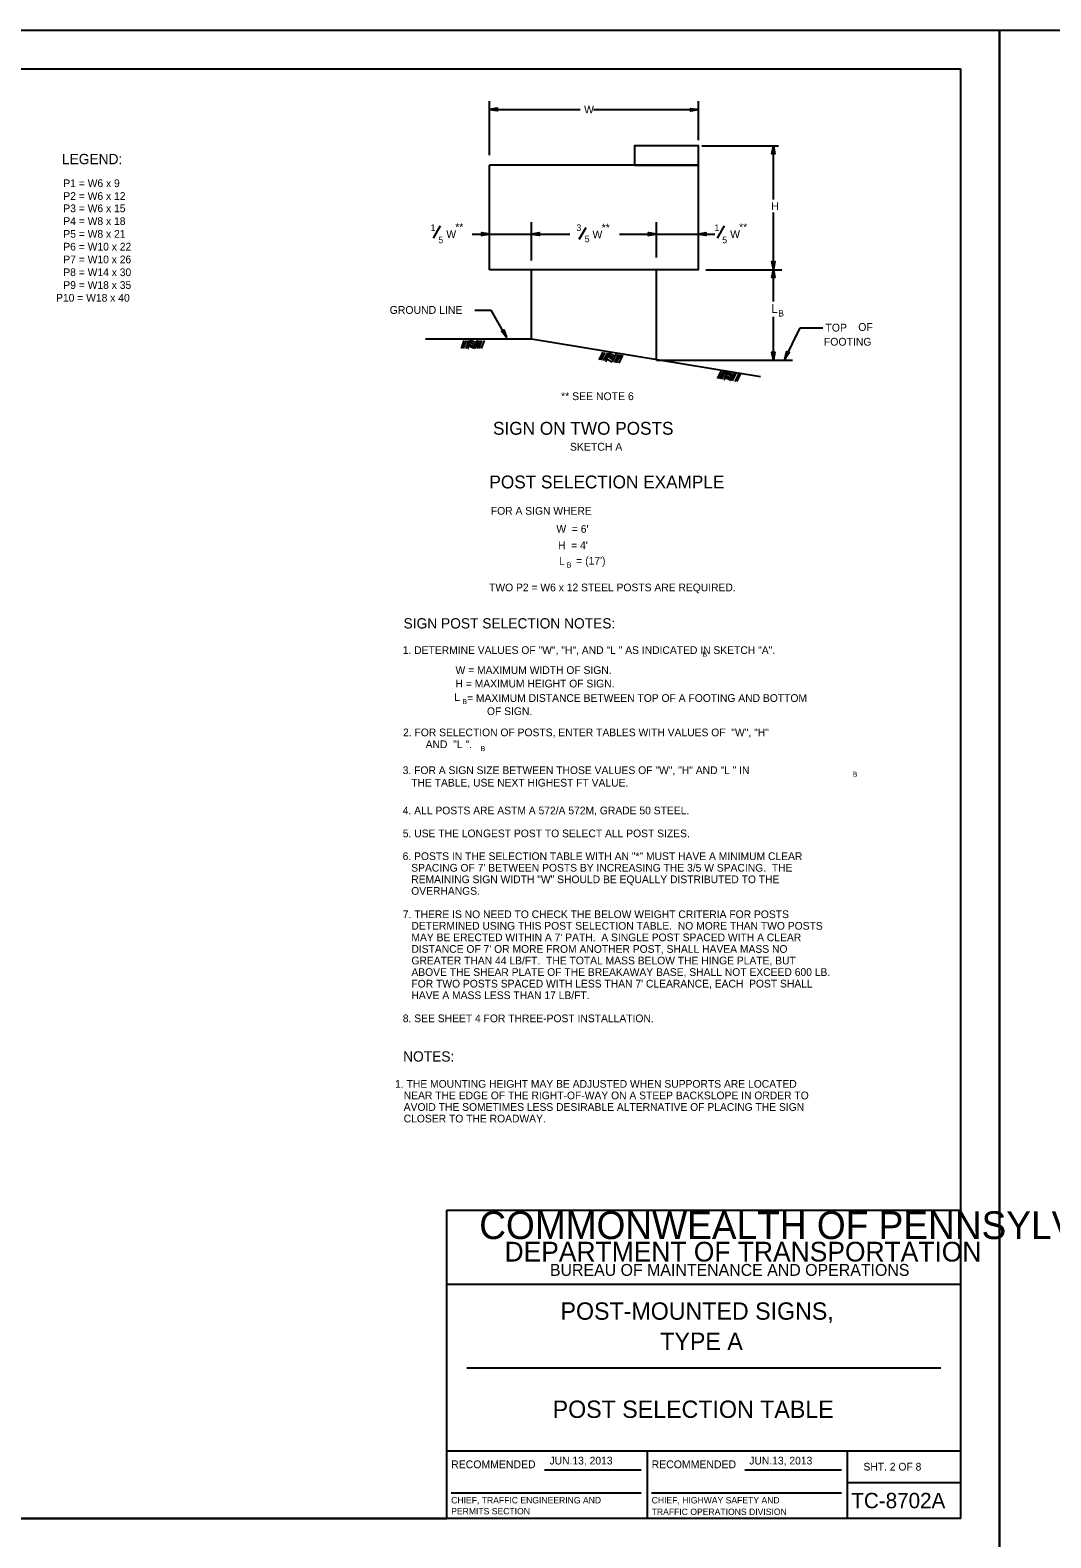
# Model space of a CAD drawing. Extents: x 637580 to 641008, y 294594 to 295782.
# Drawn here: x 638885 to 639282, y 295195 to 295782 of the extents above; entities that cross this region are included whole.
import ezdxf

# ---------------------------------------------------------------- set-up
doc = ezdxf.new("R2010")
doc.units = 0
for name, color, linetype in [('1', 7, 'Continuous'), ('2', 7, 'Continuous'), ('PLT-BNDY', 7, 'Continuous')]:
    doc.layers.add(name, color=color, linetype=linetype)

msp = doc.modelspace()

# ---------------------------------------------------------------- linework, layer by layer
at = {"layer": '1'}
for p, q in [((638461.31, 295766.63), (639247.31, 295766.63)), ((639247.31, 295202.63), (639247.31, 295766.63)), ((639063.94, 295733.01), (639063.94, 295754.01)), ((639063.94, 295750.76), (639099.19, 295750.76)), ((639104.32, 295750.76), (639145.19, 295750.76)), ((639145.19, 295738.89), (639145.19, 295754.01)), ((639146.56, 295736.64), (639176.38, 295736.64)), ((639174.38, 295715.81), (639174.38, 295736.64)), ((639063.94, 295688.39), (639063.94, 295729.14)), ((639145.19, 295729.14), (639063.94, 295729.14)), ((639145.19, 295688.39), (639145.19, 295729.14)), ((639174.38, 295688.39), (639174.38, 295710.68)), ((639042.11, 295700.76), (639044.86, 295705.51)), ((639057.19, 295702.26), (639063.94, 295702.26)), ((639063.94, 295702.26), (639080.19, 295702.26)), ((639080.19, 295692.01), (639080.19, 295706.89)), ((639080.19, 295702.26), (639095.17, 295702.26)), ((639098.83, 295700.26), (639101.46, 295704.89)), ((639114.48, 295702.26), (639128.94, 295702.26)), ((639128.94, 295693.14), (639128.94, 295706.89)), ((639128.94, 295702.26), (639145.19, 295702.26)), ((639145.19, 295702.26), (639151.56, 295702.26)), ((639152.56, 295700.76), (639155.31, 295705.51)), ((639145.19, 295688.39), (639063.94, 295688.39)), ((639080.19, 295661.14), (639080.19, 295688.39)), ((639128.94, 295653.26), (639128.94, 295688.39)), ((639148.06, 295688.39), (639177.63, 295688.39)), ((639174.38, 295676.01), (639174.38, 295688.39)), ((639058.19, 295672.64), (639064.56, 295672.64)), ((639070.56, 295662.14), (639064.56, 295672.64)), ((639174.38, 295653.26), (639174.38, 295670.14)), ((639080.19, 295661.39), (639038.94, 295661.39)), ((639053.94, 295660.89), (639052.94, 295657.76)), ((639054.81, 295660.89), (639053.69, 295657.76)), ((639055.69, 295660.89), (639054.69, 295657.76)), ((639056.44, 295660.89), (639055.31, 295657.76)), ((639058.94, 295660.01), (639056.44, 295660.89)), ((639059.19, 295660.89), (639058.06, 295657.76)), ((639059.19, 295660.76), (639058.81, 295660.89)), ((639060.06, 295660.89), (639058.94, 295657.76)), ((639060.81, 295660.89), (639059.69, 295657.76)), ((639061.81, 295660.89), (639060.69, 295657.76)), ((639169.31, 295646.76), (639080.19, 295661.39)), ((639178.75, 295653.64), (639184.75, 295665.89)), ((639184.75, 295665.89), (639193.63, 295665.89)), ((639055.81, 295657.76), (639055.44, 295657.76)), ((639058.06, 295657.76), (639055.69, 295658.64)), ((639058.31, 295658.51), (639056.06, 295659.26)), ((639058.56, 295659.26), (639056.19, 295660.14)), ((639106.56, 295653.39), (639108.19, 295656.39)), ((639107.31, 295653.26), (639108.94, 295656.26)), ((639108.31, 295653.14), (639109.94, 295656.14)), ((639109.06, 295653.01), (639110.69, 295656.14)), ((639110.19, 295655.26), (639112.56, 295654.01)), ((639110.56, 295656.01), (639112.94, 295654.76)), ((639111.69, 295652.64), (639113.31, 295655.64)), ((639112.56, 295652.39), (639114.19, 295655.39)), ((639112.94, 295655.64), (639113.19, 295655.39)), ((639113.31, 295652.26), (639114.94, 295655.26)), ((639114.31, 295652.14), (639115.81, 295655.14)), ((639109.06, 295653.14), (639109.56, 295652.89)), ((639109.44, 295653.76), (639111.69, 295652.64)), ((639109.94, 295654.64), (639112.06, 295653.26)), ((639128.94, 295653.26), (639181.75, 295653.26)), ((639152.56, 295646.14), (639154.19, 295649.14)), ((639153.44, 295646.01), (639155.06, 295649.01)), ((639154.19, 295645.89), (639155.81, 295648.89)), ((639155.19, 295645.76), (639156.69, 295648.76)), ((639155.19, 295645.89), (639155.56, 295645.76)), ((639155.44, 295646.64), (639157.81, 295645.51)), ((639155.81, 295647.26), (639158.19, 295646.14)), ((639156.19, 295648.01), (639158.44, 295646.89)), ((639156.69, 295648.76), (639158.81, 295647.51)), ((639157.69, 295645.39), (639159.31, 295648.39)), ((639158.44, 295645.26), (639160.06, 295648.26)), ((639158.94, 295648.39), (639159.19, 295648.26)), ((639159.44, 295645.01), (639161.06, 295648.01)), ((639160.19, 295644.89), (639161.69, 295647.89)), ((639047.31, 295202.63), (639047.31, 295322.63)), ((639047.31, 295322.63), (639247.31, 295322.63)), ((639247.31, 295293.63), (639047.31, 295293.63)), ((639055.06, 295261.31), (639239.56, 295261.31)), ((639047.31, 295229), (639247.31, 295229)), ((639125.31, 295229), (639125.31, 295202.63)), ((639203.19, 295202.63), (639203.19, 295229)), ((639085.24, 295221.57), (639122.87, 295221.57)), ((639163.24, 295221.57), (639200.87, 295221.57)), ((639203.19, 295216.63), (639247.31, 295216.63)), ((639048.99, 295212.68), (639122.87, 295212.68)), ((639126.99, 295212.68), (639200.87, 295212.68)), ((639247.31, 295202.63), (638461.31, 295202.63)), ((638461.31, 295202.63), (639047.31, 295202.63))]:
    msp.add_line(p, q, dxfattribs=at)
for points in [[(639066.94, 295750.39), (639066.81, 295750.64), (639063.94, 295750.76), (639066.94, 295750.39), (639067.06, 295750.26), (639063.94, 295750.76), (639066.81, 295751.01), (639066.94, 295751.26), (639063.94, 295750.76), (639067.06, 295751.26), (639066.94, 295751.26)], [(639142.19, 295750.89), (639142.31, 295750.76), (639145.19, 295750.76), (639142.19, 295750.89), (639142.06, 295751.14), (639145.19, 295750.76), (639142.31, 295750.51), (639142.19, 295750.26), (639145.19, 295750.76), (639142.06, 295750.14), (639142.19, 295750.26)], [(639173.88, 295733.76), (639174.13, 295733.76), (639174.38, 295736.64), (639173.88, 295733.76), (639173.75, 295733.51), (639174.38, 295736.64), (639174.38, 295733.76), (639174.63, 295733.76), (639174.38, 295736.64), (639174.88, 295733.51), (639174.63, 295733.76)], [(639061.06, 295702.76), (639061.19, 295702.51), (639063.94, 295702.26), (639061.06, 295702.76), (639060.81, 295702.76), (639063.94, 295702.26), (639061.19, 295702.14), (639061.06, 295701.89), (639063.94, 295702.26), (639060.81, 295701.76), (639061.06, 295701.89)], [(639083.19, 295701.89), (639083.06, 295702.14), (639080.19, 295702.26), (639083.19, 295701.89), (639083.31, 295701.76), (639080.19, 295702.26), (639083.06, 295702.51), (639083.19, 295702.76), (639080.19, 295702.26), (639083.31, 295702.76), (639083.19, 295702.76)], [(639125.94, 295702.76), (639125.94, 295702.51), (639128.94, 295702.26), (639125.94, 295702.76), (639125.69, 295702.76), (639128.94, 295702.26), (639125.94, 295702.14), (639125.94, 295701.89), (639128.94, 295702.26), (639125.69, 295701.76), (639125.94, 295701.89)], [(639148.06, 295701.89), (639147.94, 295702.14), (639145.19, 295702.26), (639148.06, 295701.89), (639148.19, 295701.76), (639145.19, 295702.26), (639147.94, 295702.51), (639148.06, 295702.76), (639145.19, 295702.26), (639148.19, 295702.76), (639148.06, 295702.76)], [(639174.63, 295691.39), (639174.5, 295691.39), (639174.38, 295688.51), (639174.63, 295691.39), (639174.88, 295691.64), (639174.38, 295688.51), (639174.13, 295691.39), (639173.88, 295691.39), (639174.38, 295688.51), (639173.75, 295691.64), (639173.88, 295691.39)], [(639173.88, 295685.51), (639174.13, 295685.64), (639174.38, 295688.39), (639173.88, 295685.51), (639173.75, 295685.39), (639174.38, 295688.39), (639174.38, 295685.64), (639174.63, 295685.51), (639174.38, 295688.39), (639174.88, 295685.39), (639174.63, 295685.51)], [(639069.44, 295664.89), (639069.31, 295664.64), (639070.56, 295662.14), (639069.44, 295664.89), (639069.44, 295665.01), (639070.56, 295662.14), (639068.94, 295664.39), (639068.81, 295664.39), (639070.56, 295662.14), (639068.56, 295664.51), (639068.81, 295664.39)], [(639174.63, 295656.26), (639174.5, 295656.26), (639174.38, 295653.26), (639174.63, 295656.26), (639174.88, 295656.39), (639174.38, 295653.26), (639174.13, 295656.26), (639173.88, 295656.26), (639174.38, 295653.26), (639173.75, 295656.39), (639173.88, 295656.26)], [(639180.38, 295656.14), (639180.13, 295656.14), (639178.75, 295653.64), (639180.38, 295656.14), (639180.63, 295656.26), (639178.75, 295653.64), (639179.88, 295656.26), (639179.63, 295656.39), (639178.75, 295653.64), (639179.63, 295656.64), (639179.63, 295656.39)]]:
    msp.add_lwpolyline(points, dxfattribs=at)
msp.add_lwpolyline([(639145.19, 295729.14), (639145.19, 295736.64), (639120.31, 295736.64), (639120.31, 295729.14)], close=True, dxfattribs=at)
at = {"layer": 'PLT-BNDY'}
for points in [[(638421.31, 295781.63), (639262.31, 295781.63), (639262.31, 295187.63), (638421.31, 295187.63)], [(639262.31, 295781.63), (640103.31, 295781.63), (640103.31, 295187.63), (639262.31, 295187.63)]]:
    msp.add_lwpolyline(points, close=True, dxfattribs=at)

# ---------------------------------------------------------------- texts
at = {"layer": '1'}
for s, height, p in [('W', 3.04, (639100.69, 295749.26)), ('LEGEND:', 4.003, (638897.55, 295729.48)), ('P1 = W6 x 9', 3, (638898.08, 295720.57)), ('P2 = W6 x 12', 3, (638898.08, 295715.6)), ('P3 = W6 x 15', 3, (638898.08, 295710.82)), ('H', 3.04, (639173.5, 295711.64)), ('P4 = W8 x 18', 3, (638898.08, 295705.84)), ('P5 = W8 x 21', 3, (638898.08, 295700.87)), ('1', 2.54, (639040.99, 295703.51)), ('W', 3.04, (639047.09, 295700.75)), ('**', 3, (639050.58, 295703.52)), ('3', 2.54, (639097.71, 295703.51)), ('5', 2.54, (639100.96, 295699.14)), ('W', 3.04, (639103.96, 295700.64)), ('**', 3, (639107.57, 295703.35)), ('1', 2.54, (639151.44, 295703.51)), ('W', 3.04, (639157.54, 295700.75)), ('**', 3, (639161.03, 295703.52)), ('P6 = W10 x 22', 3, (638898.08, 295695.9)), ('5', 2.54, (639043.99, 295698.76)), ('5', 2.54, (639154.44, 295698.76)), ('P7 = W10 x 26', 3, (638898.08, 295690.93)), ('P8 = W14 x 30', 3, (638898.08, 295685.95)), ('P9 = W18 x 35', 3, (638898.08, 295680.98)), ('P10 = W18 x 40', 3, (638895.26, 295676.01)), ('GROUND LINE', 3.0442, (639025.06, 295671.26)), ('L', 3.5, (639173.5, 295671.61)), ('B', 2.5, (639176.25, 295670.23)), ('TOP', 3.043, (639194.62, 295664.39)), ('OF', 3.043, (639207.38, 295664.64)), ('FOOTING', 3.044, (639194, 295658.89)), ('** SEE NOTE 6', 3.0427, (639091.76, 295637.71)), ('SKETCH A', 3.043, (639095.21, 295618.04)), ('FOR A SIGN WHERE ', 3, (639064.44, 295593.14)), ("W  = 6'", 3, (639089.94, 295586.09)), ("H  = 4'", 3, (639090.56, 295579.72)), ('L', 3, (639090.94, 295573.64)), ('B', 2, (639093.94, 295572.58)), (" = (17')", 3, (639096.56, 295573.72)), ('TWO P2 = W6 x 12 STEEL POSTS ARE REQUIRED.', 3, (639063.74, 295563.34)), ('1. DETERMINE VALUES OF "W", "H", AND "L " AS INDICATED IN SKETCH "A".', 3, (639030.14, 295538.96)), ('B', 2, (639146.74, 295537.87)), ('W = MAXIMUM WIDTH OF SIGN.', 3, (639050.68, 295531.19)), ('H = MAXIMUM HEIGHT OF SIGN.', 3, (639050.68, 295525.94)), ('L', 3, (639050.18, 295520.69)), ('B', 2, (639053.3, 295519.44)), (' = MAXIMUM DISTANCE BETWEEN TOP OF A FOOTING AND BOTTOM', 3, (639054.05, 295520.32)), ('OF SIGN.', 3, (639062.92, 295515.19)), ('2. FOR SELECTION OF POSTS, ENTER TABLES WITH VALUES OF  "W", "H" ', 3, (639030.26, 295506.94)), ('AND  "L ".', 3, (639039.06, 295502.32)), ('B', 2, (639060.42, 295501.19)), ('3. FOR A SIGN SIZE BETWEEN THOSE VALUES OF "W", "H" AND "L " IN ', 3, (639030.13, 295492.24)), ('B', 2, (639205.17, 295491.19)), ('   THE TABLE, USE NEXT HIGHEST FT VALUE.', 3, (639030.1, 295487.38)), ('4. ALL POSTS ARE ASTM A 572/A 572M, GRADE 50 STEEL.', 3, (639030.14, 295476.57)), ('5. USE THE LONGEST POST TO SELECT ALL POST SIZES.', 3, (639030.16, 295467.65)), ('6. POSTS IN THE SELECTION TABLE WITH AN "*" MUST HAVE A MINIMUM CLEAR ', 3, (639030.1, 295458.79)), ("   SPACING OF 7' BETWEEN POSTS BY INCREASING THE 3/5 W SPACING.  THE ", 3, (639030.1, 295454.29)), ('   REMAINING SIGN WIDTH "W" SHOULD BE EQUALLY DISTRIBUTED TO THE ', 3, (639030.1, 295449.79)), ('   OVERHANGS.', 3, (639030.1, 295445.29)), ('7. THERE IS NO NEED TO CHECK THE BELOW WEIGHT CRITERIA FOR POSTS', 3, (639030.17, 295436.21)), ('   DETERMINED USING THIS POST SELECTION TABLE.  NO MORE THAN TWO POSTS', 3, (639030.17, 295431.71)), ("   MAY BE ERECTED WITHIN A 7' PATH.  A SINGLE POST SPACED WITH A CLEAR ", 3, (639030.17, 295427.21)), ('   GREATER THAN 44 LB/FT.  THE TOTAL MASS BELOW THE HINGE PLATE, BUT ', 3, (639030.17, 295418.21)), ("   DISTANCE OF 7' OR MORE FROM ANOTHER POST, SHALL HAVEA MASS NO ", 3, (639030.17, 295422.71)), ('   ABOVE THE SHEAR PLATE OF THE BREAKAWAY BASE, SHALL NOT EXCEED 600 LB.  ', 3, (639030.17, 295413.71)), ("   FOR TWO POSTS SPACED WITH LESS THAN 7' CLEARANCE, EACH  POST SHALL ", 3, (639030.17, 295409.21)), ('   HAVE A MASS LESS THAN 17 LB/FT.', 3, (639030.17, 295404.71)), ('8. SEE SHEET 4 FOR THREE-POST INSTALLATION.', 3, (639030.17, 295395.71)), ('COMMONWEALTH OF PENNSYLVANIA', 10.7828, (639059.9, 295311.36)), ('DEPARTMENT OF TRANSPORTATION', 7.6837, (639069.76, 295302.61)), ('BUREAU OF MAINTENANCE AND OPERATIONS', 4.6253, (639087.41, 295297.04)), ('POST-MOUNTED SIGNS,', 6.75, (639091.54, 295279.97)), ('TYPE A', 6.75, (639130.35, 295268.22)), ('POST SELECTION TABLE', 6.75, (639088.47, 295241.78)), ('RECOMMENDED', 3.048, (639048.99, 295222.2)), ('RECOMMENDED', 3.048, (639126.99, 295222.2)), ('SHT. 2 OF 8', 3, (639209.4, 295221.31)), ('CHIEF, TRAFFIC ENGINEERING AND', 2.5, (639048.99, 295208.51)), ('CHIEF, HIGHWAY SAFETY AND', 2.5, (639126.99, 295208.51)), ('TC-8702A', 6, (639204.68, 295206.63)), ('PERMITS SECTION', 2.5, (639048.99, 295204.26)), ('TRAFFIC OPERATIONS DIVISION', 2.5, (639126.99, 295204.01))]:
    msp.add_text(s, height=height, dxfattribs=at).set_placement(p)
at = {"layer": '2'}
for s, height, p in [('SIGN ON TWO POSTS', 5, (639065.27, 295624.24)), ('POST SELECTION EXAMPLE', 5, (639063.87, 295603.37)), ('SIGN POST SELECTION NOTES:', 4.003, (639030.46, 295548.87)), ('NOTES:', 4.003, (639030.29, 295380.39)), ('1. THE MOUNTING HEIGHT MAY BE ADJUSTED WHEN SUPPORTS ARE LOCATED', 3, (639027.18, 295370.23)), ('   NEAR THE EDGE OF THE RIGHT-OF-WAY ON A STEEP BACKSLOPE IN ORDER TO', 3, (639027.18, 295365.73)), ('   AVOID THE SOMETIMES LESS DESIRABLE ALTERNATIVE OF PLACING THE SIGN', 3, (639027.18, 295361.23)), ('   CLOSER TO THE ROADWAY.', 3, (639027.18, 295356.73)), ('JUN.13, 2013', 3, (639087.25, 295223.67)), ('JUN.13, 2013', 3, (639164.97, 295223.67))]:
    msp.add_text(s, height=height, dxfattribs=at).set_placement(p)

doc.saveas('drawing.dxf')
